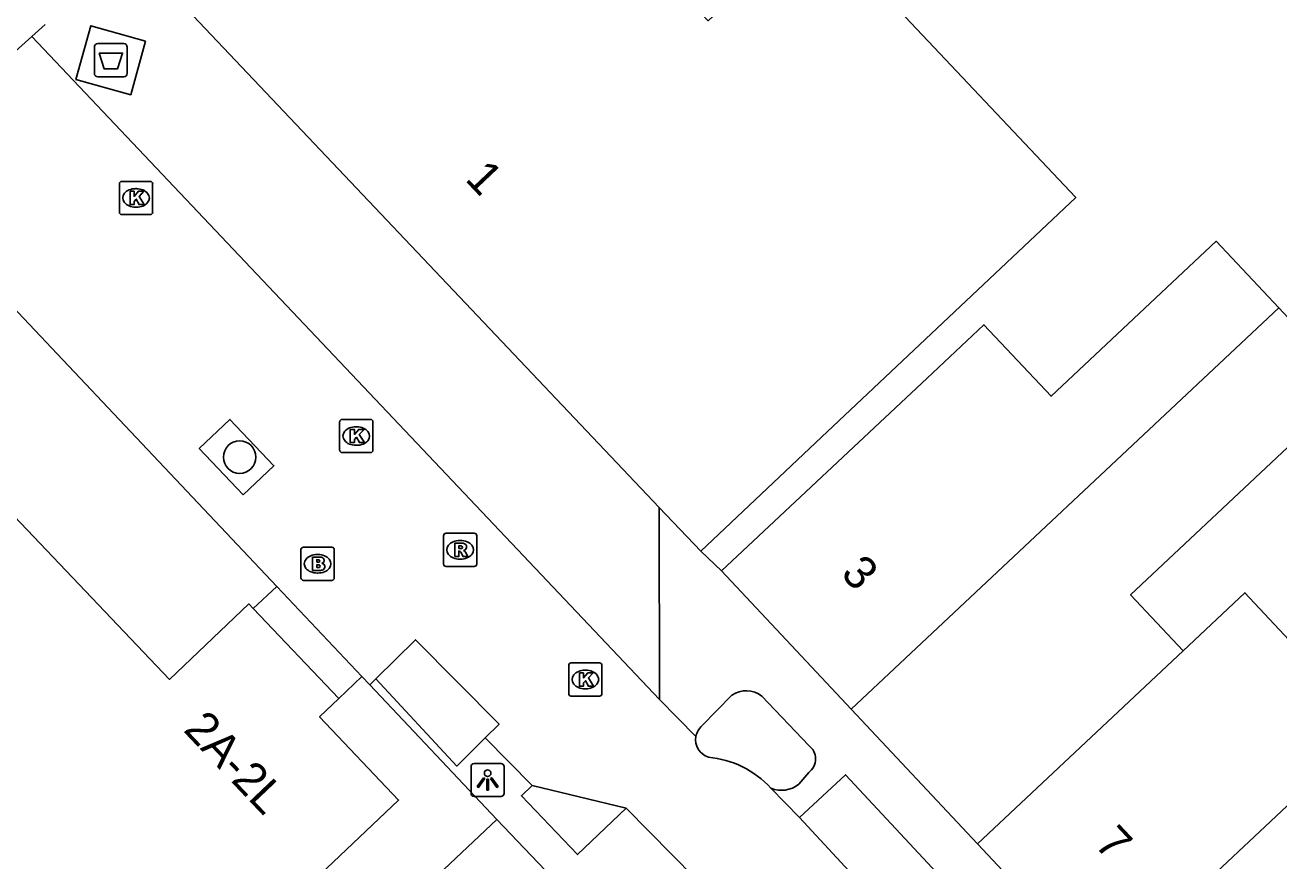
# Model space of a CAD drawing. Extents: x 160664 to 161506, y 382245 to 383288.
# Drawn here: x 160814.82 to 160852.57, y 383027.06 to 383052.22 of the extents above; entities that cross this region are included whole.
import ezdxf

# ---------------------------------------------------------------- set-up
doc = ezdxf.new("R2010")
doc.units = 0
for name, color, linetype in [('IMGEO_Afval_apart_plaats', 7, 'Continuous'), ('IMGEO_Boom', 7, 'Continuous'), ('IMGEO_Brandkraan', 7, 'Continuous'), ('IMGEO_Kolk', 7, 'Continuous'), ('IMGEO_Lichtpunt', 7, 'Continuous'), ('IMGEO_Pand', 7, 'Continuous'), ('IMGEO_Pand_nummerreeks', 7, 'Continuous'), ('IMGEO_Parkeervlak_open', 7, 'Continuous'), ('IMGEO_Rijbaan_lokaal_open', 7, 'Continuous'), ('IMGEO_Rioolput', 7, 'Continuous'), ('IMGEO_Voetpad_gesloten', 7, 'Continuous'), ('IMGEO_Voetpad_open', 7, 'Continuous'), ('IMGEO_Woonerf_open', 7, 'Continuous')]:
    doc.layers.add(name, color=color, linetype=linetype)

msp = doc.modelspace()

# ---------------------------------------------------------------- linework, layer by layer
at = {"layer": 'IMGEO_Afval_apart_plaats'}
for p, q in [((160817.007, 383051.659), (160817.797, 383051.659)), ((160817.797, 383051.659), (160817.007, 383051.659)), ((160816.907, 383050.759), (160816.907, 383051.559)), ((160816.907, 383051.559), (160816.907, 383050.759)), ((160817.897, 383051.559), (160817.897, 383050.759)), ((160817.897, 383050.759), (160817.897, 383051.559)), ((160817.797, 383050.659), (160817.007, 383050.659)), ((160817.007, 383050.659), (160817.797, 383050.659))]:
    msp.add_line(p, q, dxfattribs=at)
msp.add_lwpolyline([(160817.05, 383051.373), (160817.754, 383051.373), (160817.605, 383050.903), (160817.199, 383050.903), (160817.05, 383051.373)], dxfattribs=at)
for centre, start, end in [((160817.007, 383051.559), 90, 180), ((160817.007, 383051.559), 90, 180), ((160817.797, 383051.559), 0, 90), ((160817.797, 383051.559), 360, 90), ((160817.007, 383050.759), 180, 270), ((160817.007, 383050.759), 180, 270), ((160817.797, 383050.759), 270, 0), ((160817.797, 383050.759), 270, 0)]:
    msp.add_arc(centre, 0.1, start, end, dxfattribs=at)
at = {"layer": 'IMGEO_Boom'}
msp.add_circle((160821.281, 383039.213), 0.489, dxfattribs=at)
at = {"layer": 'IMGEO_Brandkraan'}
for p, q in [((160823.202, 383036.503), (160824.054, 383036.503)), ((160823.127, 383035.577), (160823.127, 383036.429)), ((160823.615, 383036.283), (160823.64, 383036.283)), ((160824.128, 383036.429), (160824.128, 383035.577)), ((160824.054, 383035.503), (160823.202, 383035.503)), ((160823.638, 383035.723), (160823.613, 383035.723))]:
    msp.add_line(p, q, dxfattribs=at)
for points in [[(160823.202, 383036.503), (160824.054, 383036.503)], [(160823.127, 383035.577), (160823.127, 383036.429)], [(160823.475, 383036.203), (160823.475, 383035.803), (160823.688, 383035.803)], [(160823.706, 383036.203), (160823.475, 383036.203)], [(160823.654, 383036.122), (160823.6, 383036.122), (160823.6, 383036.046)], [(160824.128, 383036.429), (160824.128, 383035.577)], [(160823.6, 383036.046), (160823.653, 383036.046)], [(160823.662, 383035.97), (160823.6, 383035.97), (160823.6, 383035.889)], [(160823.6, 383035.889), (160823.662, 383035.889)], [(160824.054, 383035.503), (160823.202, 383035.503)]]:
    msp.add_lwpolyline(points, dxfattribs=at)
for centre, radius, start, end in [((160823.204, 383036.427), 0.0765, 91.552, 178.448), ((160823.204, 383036.427), 0.0765, 91.552, 178.448), ((160824.052, 383036.427), 0.0765, 1.552, 88.448), ((160824.052, 383036.427), 0.0765, 1.552, 88.448), ((160823.655, 383036.084), 0.0379, 267.8285, 90.9355), ((160823.71, 383036.058), 0.145, 59.4692, 91.5367), ((160823.735, 383036.105), 0.0922, 285.5137, 58.1501), ((160823.663, 383035.929), 0.0404, 269.8759, 90.5077), ((160823.694, 383036.054), 0.251, 268.6676, 293.5347), ((160823.74, 383035.913), 0.105, 301.3115, 78.989), ((160823.204, 383035.579), 0.0765, 181.552, 268.448), ((160823.204, 383035.579), 0.0765, 181.552, 268.448), ((160824.052, 383035.579), 0.0765, 271.552, 358.448), ((160824.052, 383035.579), 0.0765, 271.552, 358.448)]:
    msp.add_arc(centre, radius, start, end, dxfattribs=at)
for centre, major_axis, ratio, start_param, end_param in [((160823.614, 383036.003), (-0.387, 0.002), 0.722429, 4.712389, 7.853982), ((160823.639, 383036.003), (-0.39, 0.002), 0.717154, 1.570796, 4.712389)]:
    msp.add_ellipse(centre, major_axis=major_axis, ratio=ratio, start_param=start_param, end_param=end_param, dxfattribs=at)
at = {"layer": 'IMGEO_Kolk'}
for p, q in [((160817.736, 383047.514), (160818.588, 383047.514)), ((160817.661, 383046.588), (160817.661, 383047.44)), ((160818.149, 383047.294), (160818.174, 383047.294)), ((160818.662, 383047.44), (160818.662, 383046.588)), ((160818.172, 383046.734), (160818.147, 383046.734)), ((160818.588, 383046.514), (160817.736, 383046.514)), ((160824.292, 383039.422), (160824.292, 383040.274)), ((160824.367, 383040.348), (160825.219, 383040.348)), ((160825.293, 383040.274), (160825.293, 383039.422)), ((160824.78, 383040.128), (160824.805, 383040.128)), ((160824.803, 383039.568), (160824.778, 383039.568)), ((160825.219, 383039.348), (160824.367, 383039.348)), ((160831.189, 383032.092), (160831.189, 383032.944)), ((160831.264, 383033.018), (160832.116, 383033.018)), ((160831.677, 383032.798), (160831.702, 383032.798)), ((160832.19, 383032.944), (160832.19, 383032.092)), ((160832.116, 383032.018), (160831.264, 383032.018)), ((160831.7, 383032.238), (160831.675, 383032.238))]:
    msp.add_line(p, q, dxfattribs=at)
for points in [[(160817.736, 383047.514), (160818.588, 383047.514)], [(160817.661, 383046.588), (160817.661, 383047.44)], [(160817.982, 383047.214), (160818.105, 383047.214), (160818.105, 383047.063), (160818.235, 383047.214), (160818.399, 383047.214), (160818.253, 383047.063), (160818.406, 383046.814), (160818.254, 383046.814), (160818.169, 383046.978), (160818.105, 383046.911), (160818.105, 383046.814), (160817.982, 383046.814), (160817.982, 383047.214)], [(160818.662, 383047.44), (160818.662, 383046.588)], [(160818.588, 383046.514), (160817.736, 383046.514)], [(160824.292, 383039.422), (160824.292, 383040.274)], [(160824.367, 383040.348), (160825.219, 383040.348)], [(160825.293, 383040.274), (160825.293, 383039.422)], [(160824.613, 383040.048), (160824.736, 383040.048), (160824.736, 383039.897), (160824.866, 383040.048), (160825.03, 383040.048), (160824.884, 383039.897), (160825.037, 383039.648), (160824.885, 383039.648), (160824.8, 383039.812), (160824.736, 383039.745), (160824.736, 383039.648), (160824.613, 383039.648), (160824.613, 383040.048)], [(160825.219, 383039.348), (160824.367, 383039.348)], [(160831.189, 383032.092), (160831.189, 383032.944)], [(160831.264, 383033.018), (160832.116, 383033.018)], [(160832.19, 383032.944), (160832.19, 383032.092)], [(160831.51, 383032.718), (160831.633, 383032.718), (160831.633, 383032.567), (160831.763, 383032.718), (160831.927, 383032.718), (160831.781, 383032.567), (160831.934, 383032.318), (160831.782, 383032.318), (160831.697, 383032.482), (160831.633, 383032.415), (160831.633, 383032.318), (160831.51, 383032.318), (160831.51, 383032.718)], [(160832.116, 383032.018), (160831.264, 383032.018)]]:
    msp.add_lwpolyline(points, dxfattribs=at)
for centre, start, end in [((160817.738, 383047.438), 91.552, 178.448), ((160817.738, 383047.438), 91.552, 178.448), ((160818.586, 383047.438), 1.552, 88.448), ((160818.586, 383047.438), 1.552, 88.448), ((160817.738, 383046.59), 181.552, 268.448), ((160817.738, 383046.59), 181.552, 268.448), ((160818.586, 383046.59), 271.552, 358.448), ((160818.586, 383046.59), 271.552, 358.448), ((160824.369, 383040.272), 91.552, 178.448), ((160824.369, 383040.272), 91.552, 178.448), ((160825.217, 383040.272), 1.552, 88.448), ((160825.217, 383040.272), 1.552, 88.448), ((160824.369, 383039.424), 181.552, 268.448), ((160824.369, 383039.424), 181.552, 268.448), ((160825.217, 383039.424), 271.552, 358.448), ((160825.217, 383039.424), 271.552, 358.448), ((160831.266, 383032.942), 91.552, 178.448), ((160831.266, 383032.942), 91.552, 178.448), ((160832.114, 383032.942), 1.552, 88.448), ((160832.114, 383032.942), 1.552, 88.448), ((160831.266, 383032.094), 181.552, 268.448), ((160831.266, 383032.094), 181.552, 268.448), ((160832.114, 383032.094), 271.552, 358.448), ((160832.114, 383032.094), 271.552, 358.448)]:
    msp.add_arc(centre, 0.0765, start, end, dxfattribs=at)
for centre, major_axis, ratio, start_param, end_param in [((160818.148, 383047.014), (-0.387, 0.002), 0.722429, 4.712389, 7.853982), ((160818.173, 383047.014), (-0.39, 0.002), 0.717154, 1.570796, 4.712389), ((160824.779, 383039.848), (-0.387, 0.002), 0.722429, 4.712389, 7.853982), ((160824.804, 383039.848), (-0.39, 0.002), 0.717154, 1.570796, 4.712389), ((160831.676, 383032.518), (-0.387, 0.002), 0.722429, 4.712389, 7.853982), ((160831.701, 383032.518), (-0.39, 0.002), 0.717154, 1.570796, 4.712389)]:
    msp.add_ellipse(centre, major_axis=major_axis, ratio=ratio, start_param=start_param, end_param=end_param, dxfattribs=at)
at = {"layer": 'IMGEO_Lichtpunt'}
for p, q in [((160828.249, 383029.898), (160828.249, 383029.091)), ((160828.249, 383029.898), (160828.249, 383029.091)), ((160829.151, 383029.993), (160828.343, 383029.993)), ((160829.151, 383029.993), (160828.343, 383029.993)), ((160829.245, 383029.091), (160829.245, 383029.898)), ((160829.245, 383029.091), (160829.245, 383029.898)), ((160828.343, 383028.997), (160829.151, 383028.997)), ((160828.343, 383028.997), (160829.151, 383028.997))]:
    msp.add_line(p, q, dxfattribs=at)
for points in [[(160828.623, 383029.562), (160828.662, 383029.534), (160828.474, 383029.272), (160828.436, 383029.299), (160828.623, 383029.562)], [(160828.725, 383029.514), (160828.772, 383029.514), (160828.772, 383029.192), (160828.725, 383029.192), (160828.725, 383029.514)], [(160828.835, 383029.534), (160828.873, 383029.561), (160829.06, 383029.299), (160829.021, 383029.271), (160828.835, 383029.534)]]:
    msp.add_lwpolyline(points, dxfattribs=at)
msp.add_circle((160828.748, 383029.696), 0.0994, dxfattribs=at)
for centre, start, end in [((160828.343, 383029.898), 90, 180), ((160828.343, 383029.898), 90, 180), ((160829.151, 383029.898), 0, 90), ((160829.151, 383029.898), 0, 90), ((160828.343, 383029.091), 180, 270), ((160828.343, 383029.091), 180, 270), ((160829.151, 383029.091), 270, 0), ((160829.151, 383029.091), 270, 360)]:
    msp.add_arc(centre, 0.0946, start, end, dxfattribs=at)
at = {"layer": 'IMGEO_Pand'}
for points in [[(160825.626, 383062.624), (160835.384, 383052.35), (160838.585, 383055.37), (160842.016, 383051.733), (160846.453, 383047.029), (160838.803, 383039.812), (160835.166, 383036.38)], [(160817.696, 383054.814), (160833.915, 383037.7)], [(160821.689, 383034.658), (160821.562, 383034.792), (160819.167, 383032.52), (160808.25, 383043.991), (160805.771, 383046.596)], [(160835.79, 383035.786), (160839.437, 383039.208), (160841.978, 383041.592), (160843.69, 383043.198), (160845.71, 383041.046), (160850.684, 383045.713), (160852.567, 383043.706)], [(160839.694, 383031.626), (160852.567, 383043.706)], [(160852.567, 383043.706), (160854.79, 383041.336), (160848.108, 383035.067), (160849.686, 383033.385)], [(160833.915, 383037.7), (160835.166, 383036.38)], [(160849.686, 383033.385), (160851.546, 383035.13), (160853.326, 383033.233), (160858.099, 383037.712), (160860.118, 383035.56)], [(160835.79, 383035.786), (160839.694, 383031.626)], [(160847.294, 383023.525), (160860.118, 383035.56)], [(160824.264, 383031.944), (160821.689, 383034.658)], [(160849.686, 383033.385), (160843.494, 383027.575)], [(160814.674, 383017.683), (160815.277, 383018.246), (160815.072, 383018.458), (160826.068, 383028.889), (160823.688, 383031.397), (160824.264, 383031.944)], [(160843.494, 383027.575), (160839.694, 383031.626)], [(160829.02, 383028.308), (160822.666, 383022.308), (160824.925, 383019.917), (160820.818, 383016.038), (160818.347, 383018.656), (160814.967, 383015.464), (160819.271, 383010.907), (160822.658, 383013.921)], [(160833.176, 383023.95), (160829.02, 383028.308)], [(160843.494, 383027.575), (160847.294, 383023.525)]]:
    msp.add_lwpolyline(points, dxfattribs=at)
at = {"layer": 'IMGEO_Parkeervlak_open'}
for points in [[(160833.922, 383031.919), (160815.024, 383051.87)], [(160810.842, 383047.549), (160811.385, 383046.982), (160822.4, 383035.318)], [(160825.379, 383032.534), (160826.571, 383033.716), (160829.093, 383031.176), (160828.676, 383030.764)], [(160840.877, 383025.404), (160838.133, 383028.361)]]:
    msp.add_lwpolyline(points, dxfattribs=at)
at = {"layer": 'IMGEO_Rijbaan_lokaal_open'}
for points in [[(160815.024, 383051.87), (160815.43, 383052.24)], [(160811.781, 383048.969), (160815.024, 383051.87)]]:
    msp.add_lwpolyline(points, dxfattribs=at)
at = {"layer": 'IMGEO_Rioolput'}
for p, q in [((160827.494, 383036.921), (160828.346, 383036.921)), ((160827.419, 383035.995), (160827.419, 383036.847)), ((160827.907, 383036.701), (160827.932, 383036.701)), ((160828.42, 383036.847), (160828.42, 383035.995)), ((160827.93, 383036.141), (160827.905, 383036.141)), ((160828.346, 383035.921), (160827.494, 383035.921))]:
    msp.add_line(p, q, dxfattribs=at)
for points in [[(160827.494, 383036.921), (160828.346, 383036.921)], [(160827.419, 383035.995), (160827.419, 383036.847)], [(160828.008, 383036.619), (160827.756, 383036.621), (160827.756, 383036.221)], [(160827.934, 383036.54), (160827.88, 383036.54), (160827.88, 383036.459)], [(160828.42, 383036.847), (160828.42, 383035.995)], [(160827.756, 383036.221), (160827.88, 383036.221), (160827.88, 383036.383), (160827.891, 383036.383)], [(160827.88, 383036.459), (160827.932, 383036.459)], [(160827.938, 383036.354), (160828.009, 383036.221), (160828.149, 383036.221), (160828.084, 383036.347)], [(160828.346, 383035.921), (160827.494, 383035.921)]]:
    msp.add_lwpolyline(points, dxfattribs=at)
for centre, radius, start, end in [((160827.496, 383036.845), 0.0765, 91.552, 178.448), ((160827.496, 383036.845), 0.0765, 91.552, 178.448), ((160828.344, 383036.845), 0.0765, 1.552, 88.448), ((160828.344, 383036.845), 0.0765, 1.552, 88.448), ((160827.94, 383036.444), 0.0964, 77.0061, 93.1865), ((160827.954, 383036.501), 0.0378, 276.6634, 79.6772), ((160828.007, 383036.509), 0.109, 350.3612, 89.416), ((160827.89, 383036.33), 0.0533, 26.0293, 88.6989), ((160827.916, 383036.648), 0.19, 274.7715, 282.9687), ((160828.005, 383036.509), 0.112, 277.5842, 350.9817), ((160827.989, 383036.294), 0.108, 29.5134, 73.7905), ((160827.496, 383035.997), 0.0765, 181.552, 268.448), ((160827.496, 383035.997), 0.0765, 181.552, 268.448), ((160828.344, 383035.997), 0.0765, 271.552, 358.448), ((160828.344, 383035.997), 0.0765, 271.552, 358.448)]:
    msp.add_arc(centre, radius, start, end, dxfattribs=at)
for centre, major_axis, ratio, start_param, end_param in [((160827.906, 383036.421), (-0.387, 0.002), 0.722429, 4.712389, 7.853982), ((160827.931, 383036.421), (-0.39, 0.002), 0.717154, 1.570796, 4.712389)]:
    msp.add_ellipse(centre, major_axis=major_axis, ratio=ratio, start_param=start_param, end_param=end_param, dxfattribs=at)
at = {"layer": 'IMGEO_Voetpad_gesloten'}
msp.add_lwpolyline([(160818.451, 383051.737), (160816.802, 383052.196), (160816.352, 383050.58), (160818.001, 383050.121), (160818.451, 383051.737)], dxfattribs=at)
at = {"layer": 'IMGEO_Voetpad_open'}
for points in [[(160833.915, 383037.7), (160833.922, 383031.919)], [(160835.166, 383036.38), (160835.79, 383035.786)], [(160821.689, 383034.658), (160822.4, 383035.318)], [(160822.4, 383035.318), (160824.955, 383032.612)], [(160824.955, 383032.612), (160824.264, 383031.944)], [(160825.199, 383032.355), (160825.379, 383032.534)], [(160829.02, 383028.308), (160825.199, 383032.355)], [(160828.676, 383030.764), (160827.816, 383029.913), (160825.379, 383032.534)], [(160836.099, 383032.051), (160835.2, 383031.121)], [(160838.414, 383030.535), (160837.001, 383032.016)], [(160835.02, 383030.807), (160833.922, 383031.919)], [(160828.676, 383030.764), (160830.091, 383029.331)], [(160838.113, 383029.366), (160838.417, 383029.722)], [(160832.919, 383028.643), (160831.457, 383027.248), (160829.765, 383029.02), (160830.091, 383029.331)], [(160838.133, 383028.361), (160839.526, 383029.653), (160842.27, 383026.696), (160840.877, 383025.404)], [(160838.133, 383028.361), (160837.275, 383029.249)], [(160832.919, 383028.643), (160834.985, 383026.55)]]:
    msp.add_lwpolyline(points, dxfattribs=at)
for centre, radius, start, end in [((160836.526, 383031.407), 0.772, 52.0136, 123.5422), ((160835.557, 383030.708), 0.546, 130.8067, 169.5465), ((160838.111, 383030.127), 0.508, 307.0251, 53.3977), ((160837.597, 383030.003), 0.82, 246.8809, 309.0154)]:
    msp.add_arc(centre, radius, start, end, dxfattribs=at)
at = {"layer": 'IMGEO_Woonerf_open'}
for points in [[(160821.385, 383038.075), (160820.063, 383039.469), (160820.989, 383040.347), (160822.311, 383038.953), (160821.385, 383038.075)], [(160824.955, 383032.612), (160825.199, 383032.355)], [(160830.091, 383029.331), (160832.919, 383028.643)]]:
    msp.add_lwpolyline(points, dxfattribs=at)
for centre, radius, start, end in [((160835.56, 383030.705), 0.549, 169.3264, 252.3311), ((160835.112, 383027.25), 2.945, 42.7372, 84.5231)]:
    msp.add_arc(centre, radius, start, end, dxfattribs=at)

# ---------------------------------------------------------------- texts
at = {"layer": 'IMGEO_Pand_nummerreeks'}
for s, rotation, p in [('1', 313.4618, (160828.041, 383047.561)), ('3', 313.1779, (160839.349, 383035.676)), ('2A-2L', 313.4987, (160819.561, 383030.981)), ('7', 313.1779, (160846.989, 383027.533))]:
    msp.add_text(s, height=1, rotation=rotation, dxfattribs=at).set_placement(p)

doc.saveas('drawing.dxf')
